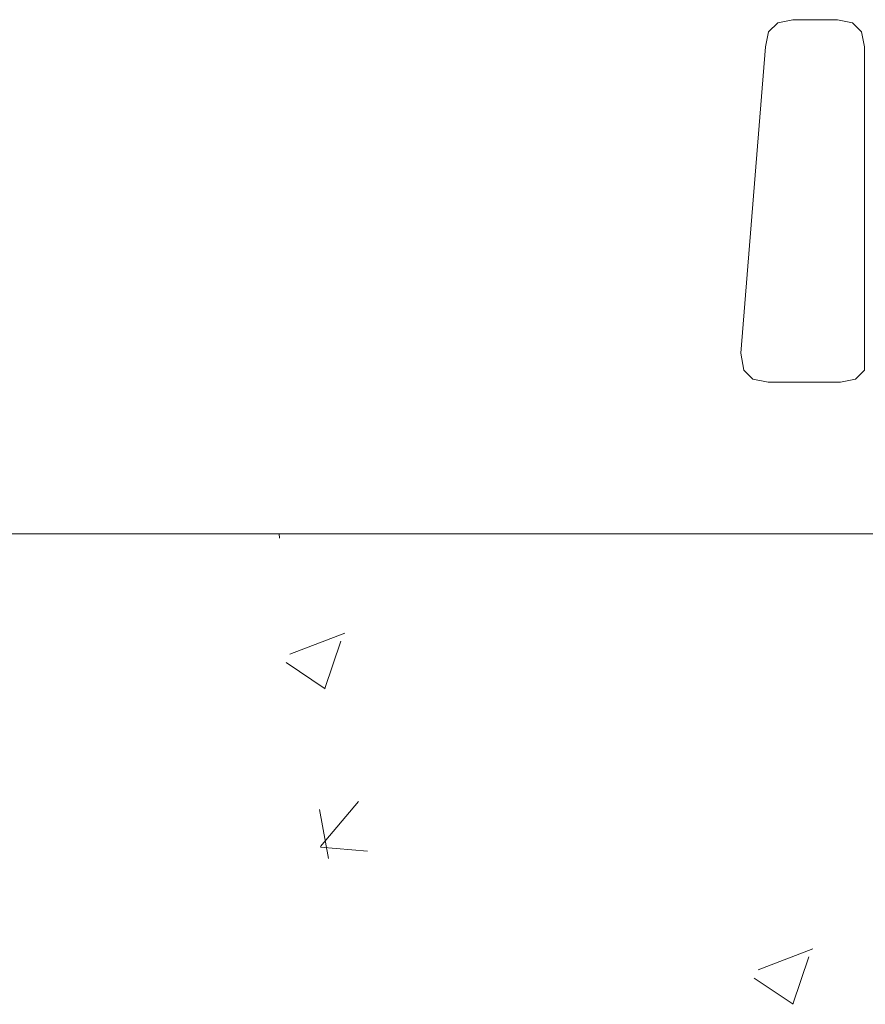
# Model space of a CAD drawing. Header units: feet. Extents: x 8 to 127, y 6 to 90.
# Tile 388 of 538: x 51.656 to 51.93, y 50.248 to 50.567. Entities that reach past the tile are written whole.
import ezdxf

# ---------------------------------------------------------------- set-up
doc = ezdxf.new("R2010")
doc.units = ezdxf.units.FT
doc.header["$MEASUREMENT"] = 0
for name, color, linetype in [('MOBILIÁRIO - móveis', 250, 'Continuous'), ('MOBILIÁRIO2', 250, 'Continuous'), ('NO ESPESSURA', 250, 'Continuous')]:
    doc.layers.add(name, color=color, linetype=linetype)

msp = doc.modelspace()

# ---------------------------------------------------------------- linework, layer by layer
at = {"layer": 'MOBILIÁRIO - móveis', "lineweight": 5}
for p, q in [((51.90142, 50.56566), (51.89849, 50.56273)), ((51.9063, 50.56663), (51.90142, 50.56566)), ((51.92077, 50.56663), (51.9063, 50.56663)), ((51.92566, 50.56566), (51.92077, 50.56663)), ((51.92859, 50.56273), (51.92566, 50.56566)), ((51.89849, 50.56273), (51.89751, 50.55785)), ((51.92956, 50.55785), (51.92859, 50.56273)), ((51.89751, 50.55785), (51.88951, 50.45852)), ((51.92959, 50.45305), (51.92956, 50.55785)), ((51.88951, 50.45852), (51.89049, 50.45305)), ((51.89049, 50.45305), (51.89342, 50.45012)), ((51.92666, 50.45012), (51.92959, 50.45305)), ((51.89342, 50.45012), (51.8983, 50.44915)), ((51.8983, 50.44915), (51.92177, 50.44915)), ((51.92177, 50.44915), (51.92666, 50.45012))]:
    msp.add_line(p, q, dxfattribs=at)
at = {"layer": 'MOBILIÁRIO2', "lineweight": 5}
msp.add_line((52.39022, 50.40004), (50.69022, 50.40004), dxfattribs=at)
at = {"layer": 'NO ESPESSURA', "linetype": 'Continuous', "lineweight": 5}
for p, q in [((51.7401, 50.39861), (51.73993, 50.40004)), ((51.74345, 50.36101), (51.76123, 50.36783)), ((51.75476, 50.34988), (51.75991, 50.36523)), ((51.74224, 50.35834), (51.75488, 50.34982)), ((51.75338, 50.29868), (51.76563, 50.31327)), ((51.75593, 50.2948), (51.75299, 50.31072)), ((51.75336, 50.29846), (51.76854, 50.29713)), ((51.89506, 50.25874), (51.91285, 50.26557)), ((51.90637, 50.24762), (51.91152, 50.26297)), ((51.89386, 50.25608), (51.90649, 50.24756))]:
    msp.add_line(p, q, dxfattribs=at)

doc.saveas('drawing.dxf')
